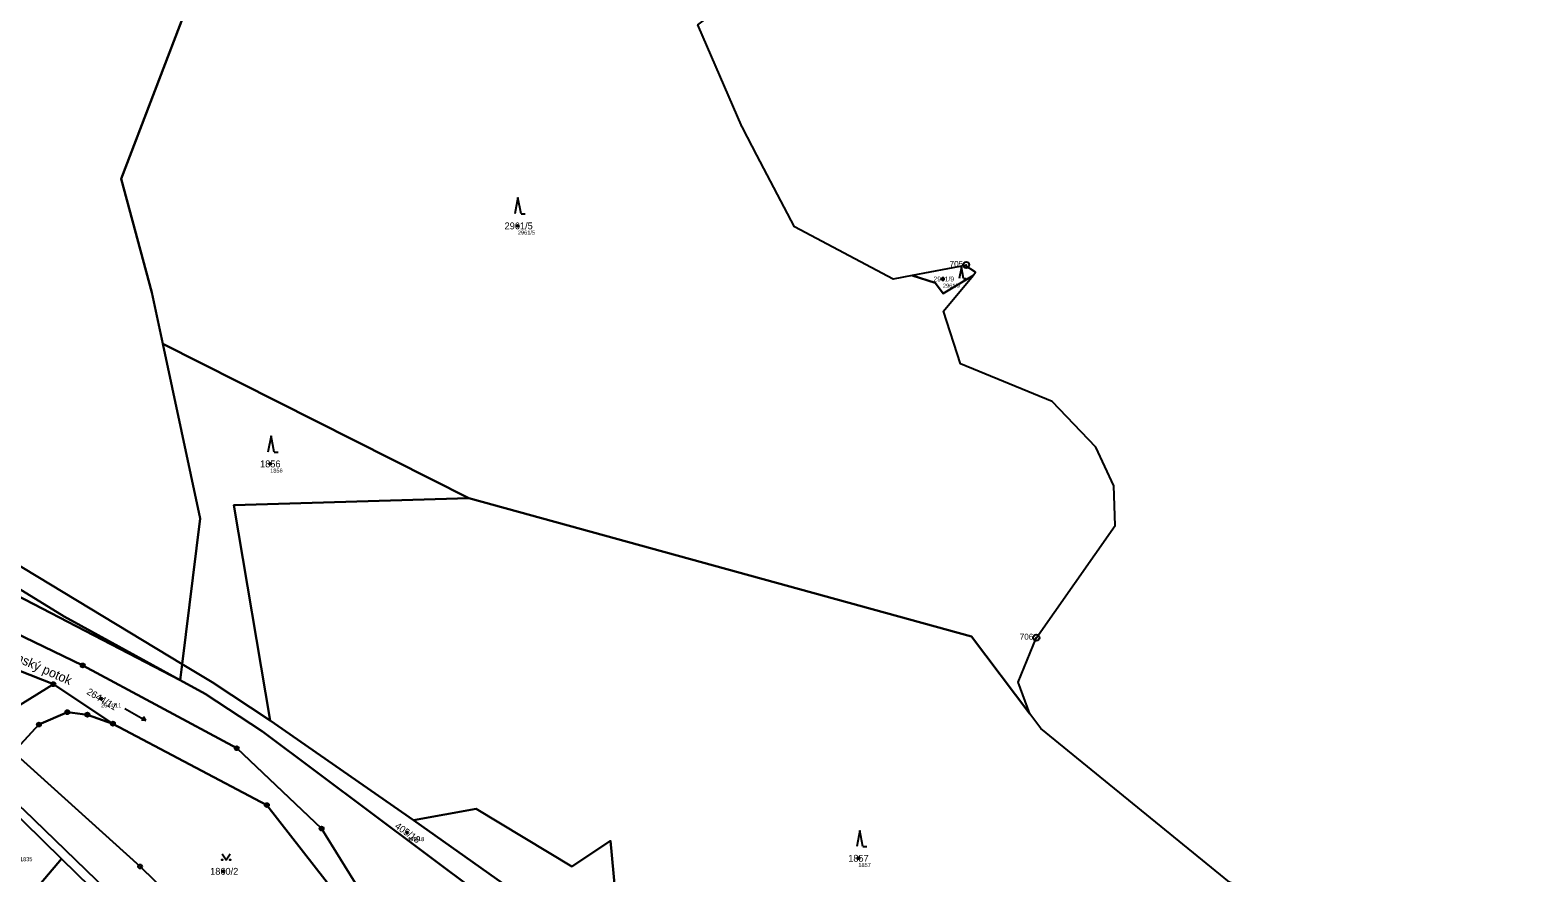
# Model space of a CAD drawing. Extents: x -751550 to -746116, y -1055108 to -1050700.
# Drawn here: x -749636.6 to -749264, y -1052749.1 to -1052540.7 of the extents above; entities that cross this region are included whole.
import ezdxf

# ---------------------------------------------------------------- set-up
doc = ezdxf.new("R2010")
doc.units = 0
for name, color, linetype in [('Definiční body', 7, 'Continuous'), ('Hranice parcel', 7, 'Continuous'), ('Parcelní čísla', 7, 'Continuous'), ('Polygon ku', 7, 'Continuous'), ('Polygon parcely', 7, 'Continuous'), ('Pop  PČ popisy', 7, 'Continuous'), ('Značky bodu BP', 7, 'Continuous'), ('Značky kultur', 7, 'Continuous')]:
    doc.layers.add(name, color=color, linetype=linetype)

msp = doc.modelspace()

# ---------------------------------------------------------------- linework, layer by layer
at = {"layer": 'Definiční body'}
for centre in [(-749516.04, -1052589.12), (-749411.03, -1052602.25), (-749577.25, -1052647.96), (-749619.04, -1052706), (-749543.42, -1052739.07), (-749431.93, -1052745.47), (-749588.79, -1052748.69)]:
    msp.add_circle(centre, 0.25, dxfattribs=at)
at = {"layer": 'Hranice parcel'}
for p, q in [((-749460.49, -1052564.99), (-749460.63, -1052564.72)), ((-749457.02, -1052571.61), (-749460.49, -1052564.99)), ((-749405.54, -1052598.88), (-749418.62, -1052601.38)), ((-749410.92, -1052610.2), (-749403.57, -1052601.35)), ((-749402.95, -1052600.6), (-749405.54, -1052598.88)), ((-749403.57, -1052601.35), (-749402.95, -1052600.6)), ((-749418.62, -1052601.38), (-749423.35, -1052602.28)), ((-749528.16, -1052656.44), (-749603.76, -1052618.31)), ((-749383.57, -1052684.72), (-749368.5, -1052663.23)), ((-749641.36, -1052671.87), (-749598.97, -1052697.45)), ((-749628.14, -1052685.68), (-749599.46, -1052701.39)), ((-749388, -1052691.04), (-749383.57, -1052684.72)), ((-749598.97, -1052697.45), (-749599.46, -1052701.39)), ((-749591.6, -1052701.9), (-749598.97, -1052697.45)), ((-749599.46, -1052701.39), (-749593.28, -1052704.78)), ((-749577.27, -1052711.44), (-749591.6, -1052701.9)), ((-749647.78, -1052712.86), (-749630.82, -1052702.42)), ((-749616.1, -1052712.19), (-749630.82, -1052702.42)), ((-749541.83, -1052736.07), (-749577.27, -1052711.44)), ((-749386.85, -1052713.35), (-749389.54, -1052709.73)), ((-749628.81, -1052745.59), (-749642.79, -1052731.82)), ((-749637.07, -1052755.32), (-749628.81, -1052745.59)), ((-749618.15, -1052756.08), (-749628.81, -1052745.59))]:
    msp.add_line(p, q, dxfattribs=at)
for points in [[(-749460.63, -1052564.72), (-749471.6, -1052539.42), (-749425.65, -1052505.15), (-749425.64, -1052491.64), (-749435.72, -1052484.73)], [(-749603.76, -1052618.31), (-749606.49, -1052605.59), (-749614.08, -1052577.5), (-749597.4, -1052533.98)], [(-749599.46, -1052701.39), (-749661.41, -1052669.32), (-749714.58, -1052631.88), (-749748.47, -1052603.52), (-749781.48, -1052571.57), (-749786.82, -1052564.77)], [(-749423.35, -1052602.28), (-749447.72, -1052589.35), (-749457.02, -1052571.61)], [(-749403.57, -1052601.35), (-749410.95, -1052605.86), (-749412.92, -1052603.22), (-749418.62, -1052601.38)], [(-749630.82, -1052702.42), (-749657.02, -1052692.13), (-749686.08, -1052672.62), (-749723.92, -1052644.23), (-749763.5, -1052608.7)], [(-749384.03, -1052632.56), (-749406.7, -1052623.21), (-749410.92, -1052610.2)], [(-749734.31, -1052613.28), (-749717.54, -1052627.75), (-749700.2, -1052641.39), (-749628.14, -1052685.68)], [(-749603.76, -1052618.31), (-749594.52, -1052661.5), (-749598.97, -1052697.45)], [(-749368.5, -1052663.23), (-749368.83, -1052653.42), (-749373.28, -1052643.82), (-749384.03, -1052632.56)], [(-749577.27, -1052711.44), (-749586.24, -1052658.18), (-749528.16, -1052656.44)], [(-749528.16, -1052656.44), (-749404, -1052690.63), (-749389.54, -1052709.73)], [(-749671.71, -1052674.59), (-749623.58, -1052697.77), (-749585.51, -1052718.25), (-749564.54, -1052738.11), (-749555.22, -1052753.27), (-749546.81, -1052777.9), (-749543.82, -1052788.57)], [(-749389.54, -1052709.73), (-749392.42, -1052701.94), (-749388, -1052691.04)], [(-749593.28, -1052704.78), (-749579.18, -1052714.08), (-749525.43, -1052754.34), (-749513.54, -1052763.04)], [(-749640.71, -1052719.24), (-749634.39, -1052712.4), (-749627.37, -1052709.34), (-749622.43, -1052709.96), (-749616.1, -1052712.19)], [(-749616.1, -1052712.19), (-749578.08, -1052732.31), (-749560.57, -1052754.81), (-749554.47, -1052776.14), (-749548.37, -1052805.07), (-749540.21, -1052819.79)], [(-749307.46, -1052764.82), (-749340.21, -1052751.35), (-749386.85, -1052713.35)], [(-749640.71, -1052719.24), (-749609.39, -1052747.49), (-749595.01, -1052761.51), (-749559.42, -1052799.37), (-749540.21, -1052819.79)], [(-749641.06, -1052730.89), (-749638.15, -1052733.49), (-749602.19, -1052768.28), (-749566.48, -1052805.37), (-749540.87, -1052832.38)], [(-749541.83, -1052736.07), (-749526.39, -1052733.2), (-749502.71, -1052747.5), (-749493.17, -1052741.17), (-749491.69, -1052757.13), (-749477.37, -1052773.61), (-749450.27, -1052790.33), (-749446.73, -1052785.6), (-749413.48, -1052807.97), (-749369.39, -1052839.37), (-749373, -1052846.06), (-749374.8, -1052856.81)], [(-749483.8, -1052776.84), (-749500.85, -1052763.6), (-749510.52, -1052758.19), (-749541.83, -1052736.07)]]:
    msp.add_lwpolyline(points, dxfattribs=at)
at = {"layer": 'Polygon ku'}
msp.add_lwpolyline([(-749263.54, -1052782.89), (-749307.46, -1052764.82), (-749340.21, -1052751.35), (-749386.85, -1052713.35), (-749389.54, -1052709.73), (-749392.42, -1052701.94), (-749388, -1052691.04), (-749383.57, -1052684.72), (-749368.5, -1052663.23), (-749368.83, -1052653.42), (-749373.28, -1052643.82), (-749384.03, -1052632.56), (-749406.7, -1052623.21), (-749410.92, -1052610.2), (-749403.57, -1052601.35), (-749402.95, -1052600.6), (-749405.54, -1052598.88), (-749418.62, -1052601.38), (-749423.35, -1052602.28), (-749447.72, -1052589.35), (-749457.02, -1052571.61), (-749460.49, -1052564.99), (-749460.63, -1052564.72), (-749471.6, -1052539.42)], dxfattribs=at)
at = {"layer": 'Polygon parcely'}
for points in [[(-749804.97, -1052512.66), (-749804.64, -1052541.94), (-749802.98, -1052544.2), (-749794.65, -1052550.87), (-749787.55, -1052558.17), (-749783.87, -1052561.75), (-749731.77, -1052609.56), (-749715.28, -1052624.44), (-749697.94, -1052638.08), (-749641.36, -1052671.87), (-749598.97, -1052697.45), (-749594.52, -1052661.5), (-749603.76, -1052618.31), (-749606.49, -1052605.59), (-749614.08, -1052577.5), (-749597.4, -1052533.98)], [(-749597.4, -1052533.98), (-749614.08, -1052577.5), (-749606.49, -1052605.59), (-749603.76, -1052618.31), (-749528.16, -1052656.44), (-749404, -1052690.63), (-749389.54, -1052709.73), (-749392.42, -1052701.94), (-749388, -1052691.04), (-749383.57, -1052684.72), (-749368.5, -1052663.23), (-749368.83, -1052653.42), (-749373.28, -1052643.82), (-749384.03, -1052632.56), (-749406.7, -1052623.21), (-749410.92, -1052610.2), (-749403.57, -1052601.35), (-749410.95, -1052605.86), (-749412.92, -1052603.22), (-749418.62, -1052601.38), (-749423.35, -1052602.28), (-749447.72, -1052589.35), (-749457.02, -1052571.61), (-749460.49, -1052564.99), (-749460.63, -1052564.72), (-749471.6, -1052539.42)], [(-749340.21, -1052751.35), (-749386.85, -1052713.35), (-749389.54, -1052709.73), (-749404, -1052690.63), (-749528.16, -1052656.44), (-749586.24, -1052658.18), (-749577.27, -1052711.44), (-749541.83, -1052736.07), (-749526.39, -1052733.2), (-749502.71, -1052747.5), (-749493.17, -1052741.17), (-749491.69, -1052757.13)], [(-749671.71, -1052674.59), (-749623.58, -1052697.77), (-749585.51, -1052718.25), (-749564.54, -1052738.11), (-749555.22, -1052753.27), (-749546.81, -1052777.9), (-749543.82, -1052788.57), (-749526.69, -1052780.36), (-749525.84, -1052779.24), (-749513.54, -1052763.04), (-749525.43, -1052754.34), (-749579.18, -1052714.08), (-749593.28, -1052704.78), (-749599.46, -1052701.39), (-749661.41, -1052669.32)], [(-749555.22, -1052753.27), (-749564.54, -1052738.11), (-749585.51, -1052718.25), (-749623.58, -1052697.77), (-749671.71, -1052674.59)], [(-749657.02, -1052692.13), (-749630.82, -1052702.42), (-749616.1, -1052712.19), (-749578.08, -1052732.31), (-749560.57, -1052754.81)], [(-749640.71, -1052719.24), (-749634.39, -1052712.4), (-749627.37, -1052709.34), (-749622.43, -1052709.96), (-749616.1, -1052712.19), (-749630.82, -1052702.42), (-749647.78, -1052712.86)], [(-749491.69, -1052757.13), (-749493.17, -1052741.17), (-749502.71, -1052747.5), (-749526.39, -1052733.2), (-749541.83, -1052736.07), (-749510.52, -1052758.19)]]:
    msp.add_lwpolyline(points, dxfattribs=at)
for points in [[(-749628.14, -1052685.68), (-749599.46, -1052701.39), (-749598.97, -1052697.45), (-749641.36, -1052671.87), (-749697.94, -1052638.08), (-749715.28, -1052624.44), (-749731.77, -1052609.56), (-749783.87, -1052561.75), (-749787.55, -1052558.17), (-749794.65, -1052550.87), (-749802.98, -1052544.2), (-749786.82, -1052564.77), (-749734.31, -1052613.28), (-749717.54, -1052627.75), (-749700.2, -1052641.39)], [(-749786.82, -1052564.77), (-749781.48, -1052571.57), (-749748.47, -1052603.52), (-749714.58, -1052631.88), (-749661.41, -1052669.32), (-749599.46, -1052701.39), (-749628.14, -1052685.68), (-749700.2, -1052641.39), (-749717.54, -1052627.75), (-749734.31, -1052613.28)], [(-749764.38, -1052614.52), (-749758.33, -1052620.73), (-749709.57, -1052661.18), (-749647.78, -1052712.86), (-749630.82, -1052702.42), (-749657.02, -1052692.13), (-749686.08, -1052672.62), (-749723.92, -1052644.23), (-749763.5, -1052608.7), (-749784.19, -1052590.72), (-749771.88, -1052606.16)], [(-749403.57, -1052601.35), (-749402.95, -1052600.6), (-749405.54, -1052598.88), (-749418.62, -1052601.38), (-749412.92, -1052603.22), (-749410.95, -1052605.86)], [(-749598.97, -1052697.45), (-749591.6, -1052701.9), (-749577.27, -1052711.44), (-749586.24, -1052658.18), (-749528.16, -1052656.44), (-749603.76, -1052618.31), (-749594.52, -1052661.5)], [(-749510.52, -1052758.19), (-749541.83, -1052736.07), (-749577.27, -1052711.44), (-749591.6, -1052701.9), (-749598.97, -1052697.45), (-749599.46, -1052701.39), (-749593.28, -1052704.78), (-749579.18, -1052714.08), (-749525.43, -1052754.34), (-749513.54, -1052763.04), (-749491.35, -1052779.51), (-749488.06, -1052781.95), (-749487.42, -1052782.43), (-749484.14, -1052777.37), (-749483.8, -1052776.84), (-749500.85, -1052763.6)], [(-749640.71, -1052719.24), (-749609.39, -1052747.49), (-749595.01, -1052761.51), (-749559.42, -1052799.37), (-749540.21, -1052819.79), (-749548.37, -1052805.07), (-749554.47, -1052776.14), (-749560.57, -1052754.81), (-749578.08, -1052732.31), (-749616.1, -1052712.19), (-749622.43, -1052709.96), (-749627.37, -1052709.34), (-749634.39, -1052712.4)], [(-749638.15, -1052733.49), (-749602.19, -1052768.28), (-749566.48, -1052805.37), (-749540.87, -1052832.38), (-749540.21, -1052819.79), (-749559.42, -1052799.37), (-749595.01, -1052761.51), (-749609.39, -1052747.49), (-749640.71, -1052719.24), (-749646.48, -1052724.59), (-749647.33, -1052725.27), (-749641.06, -1052730.89)], [(-749642.79, -1052731.82), (-749628.81, -1052745.59), (-749618.15, -1052756.08), (-749607.81, -1052766.58), (-749604.02, -1052770.44), (-749584.06, -1052790.47), (-749577.7, -1052796.86), (-749568, -1052806.61), (-749548.97, -1052825.81), (-749539.98, -1052835.1), (-749540.87, -1052832.38), (-749566.48, -1052805.37), (-749602.19, -1052768.28), (-749638.15, -1052733.49), (-749641.06, -1052730.89), (-749643.16, -1052731.47)], [(-749642.79, -1052731.82), (-749643.4, -1052732.57), (-749649.92, -1052734.13), (-749647.59, -1052738.05), (-749637.07, -1052755.32), (-749628.81, -1052745.59)], [(-749629.63, -1052767.62), (-749628, -1052766.04), (-749626.25, -1052764.35), (-749618.15, -1052756.08), (-749628.81, -1052745.59), (-749637.07, -1052755.32), (-749630.95, -1052765.37)]]:
    msp.add_lwpolyline(points, close=True, dxfattribs=at)
at = {"layer": 'Značky bodu BP'}
for centre, radius in [((-749405.29, -1052598.79), 0.75), ((-749405.29, -1052598.79), 0.03), ((-749387.96, -1052690.93), 0.75), ((-749387.96, -1052690.93), 0.03), ((-749623.58, -1052697.77), 0.5), ((-749623.58, -1052697.77), 0.0303), ((-749630.82, -1052702.42), 0.5), ((-749630.82, -1052702.42), 0.0303), ((-749627.37, -1052709.34), 0.5), ((-749627.37, -1052709.34), 0.0303), ((-749634.39, -1052712.4), 0.5), ((-749634.39, -1052712.4), 0.0303), ((-749622.43, -1052709.96), 0.5), ((-749622.43, -1052709.96), 0.0303), ((-749616.1, -1052712.19), 0.5), ((-749616.1, -1052712.19), 0.0303), ((-749585.51, -1052718.25), 0.5), ((-749585.51, -1052718.25), 0.0303), ((-749578.08, -1052732.31), 0.5), ((-749578.08, -1052732.31), 0.0303), ((-749564.54, -1052738.11), 0.5), ((-749564.54, -1052738.11), 0.0303), ((-749609.39, -1052747.49), 0.5), ((-749609.39, -1052747.49), 0.0303)]:
    msp.add_circle(centre, radius, dxfattribs=at)
at = {"layer": 'Značky kultur'}
for p, q in [((-749516.03, -1052582.13), (-749516.78, -1052586.13)), ((-749515.28, -1052586.13), (-749516.03, -1052582.13)), ((-749515.28, -1052586.13), (-749514.28, -1052586.13)), ((-749406.49, -1052599.3), (-749407.02, -1052602.1)), ((-749405.96, -1052602.1), (-749406.49, -1052599.3)), ((-749405.96, -1052602.1), (-749405.27, -1052602.1)), ((-749577.05, -1052641.06), (-749577.8, -1052645.06)), ((-749576.3, -1052645.06), (-749577.05, -1052641.06)), ((-749576.3, -1052645.06), (-749575.3, -1052645.06)), ((-749613.2, -1052708.46), (-749607.95, -1052711.37)), ((-749607.95, -1052711.37), (-749609.05, -1052711.33)), ((-749607.95, -1052711.37), (-749608.57, -1052710.46)), ((-749431.56, -1052738.56), (-749432.31, -1052742.56)), ((-749430.81, -1052742.56), (-749431.56, -1052738.56)), ((-749430.81, -1052742.56), (-749429.81, -1052742.56))]:
    msp.add_line(p, q, dxfattribs=at)
msp.add_lwpolyline([(-749589.15, -1052744.34), (-749588.15, -1052745.84), (-749587.15, -1052744.34)], dxfattribs=at)
for centre in [(-749589.15, -1052745.84), (-749587.15, -1052745.84)]:
    msp.add_circle(centre, 0.1, dxfattribs=at)

# ---------------------------------------------------------------- texts
at = {"layer": 'Definiční body'}
for s, p in [('2961/5', (-749516.04, -1052591.28)), ('2961/9', (-749411.03, -1052604.41)), ('1856', (-749577.25, -1052650.12)), ('2644/11', (-749619.04, -1052708.16)), ('405/18', (-749543.42, -1052741.23)), ('1835', (-749639.07, -1052746.19)), ('1857', (-749431.93, -1052747.63))]:
    msp.add_text(s, height=1, dxfattribs=at).set_placement(p)
at = {"layer": 'Parcelní čísla'}
for s, height, p in [('2961/5', 1.7, (-749519.34, -1052589.97)), ('2961/9', 1.2, (-749413.36, -1052602.85)), ('1856', 1.7, (-749579.76, -1052648.81)), ('1857', 1.7, (-749434.44, -1052746.32)), ('1860/2', 1.7, (-749592.09, -1052749.54))]:
    msp.add_text(s, height=height, dxfattribs=at).set_placement(p)
for s, rotation, p in [('2644/11', 329, (-749622.77, -1052704.75)), ('405/18', 325, (-749546.61, -1052737.87))]:
    msp.add_text(s, height=1.7, rotation=rotation, dxfattribs=at).set_placement(p)
at = {"layer": 'Pop  PČ popisy'}
msp.add_text('Radotínský potok', height=2.3, rotation=336, dxfattribs=at).set_placement((-749648.58, -1052693.01))
at = {"layer": 'Značky bodu BP'}
for s, p in [('705', (-749409.39, -1052599.29)), ('706', (-749392.06, -1052691.43))]:
    msp.add_text(s, height=1.5, dxfattribs=at).set_placement(p)

doc.saveas('drawing.dxf')
